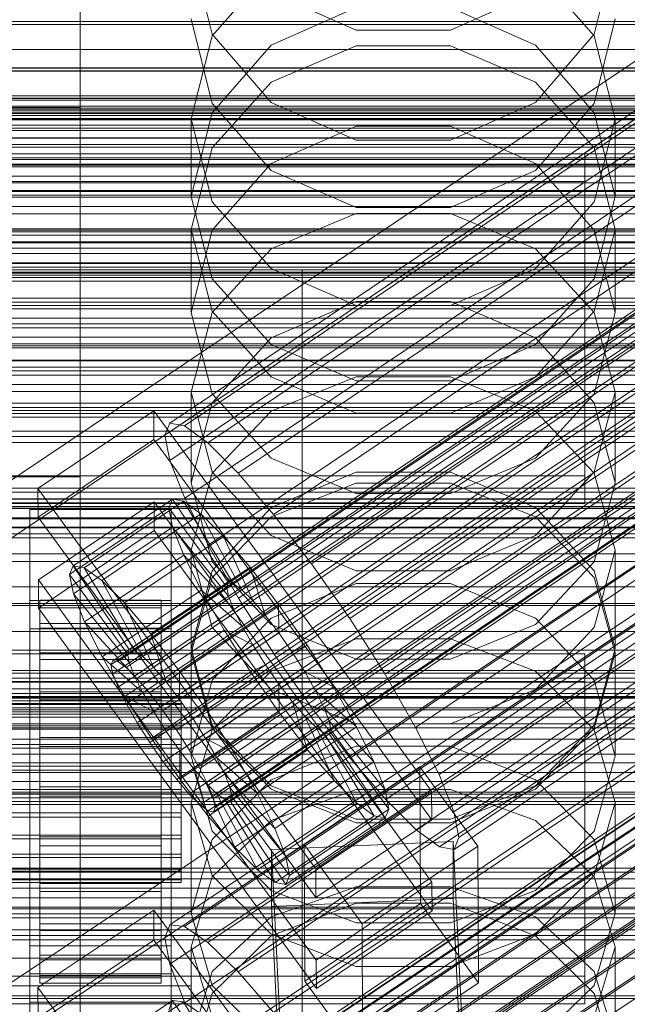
# Model space of a CAD drawing. Header units: millimetres. Extents: x -4395 to 65662, y -65530 to 6847.
# Tile 275 of 656: x 132 to 192, y -34523 to -34425. Entities that reach past the tile are written whole.
import ezdxf

# ---------------------------------------------------------------- set-up
doc = ezdxf.new("R2010")
doc.units = ezdxf.units.MM
for name, color, linetype, lineweight in [('COTAS_O', 1, 'Continuous', 0), ('COTAS_P', 1, 'Continuous', 0), ('frontal_briquetadora', 7, 'Continuous', 0), ('frontal_C01', 7, 'Continuous', 0), ('frontal_C02', 7, 'Continuous', 0), ('frontal_C03', 7, 'Continuous', 0), ('frontal_C04', 7, 'Continuous', 0), ('frontal_mezcladora', 7, 'Continuous', 0), ('frontal_secador', 7, 'Continuous', 0), ('frontal_tolva', 7, 'Continuous', 0)]:
    doc.layers.add(name, color=color, linetype=linetype, lineweight=lineweight)
doc.dimstyles.new('R19_100', dxfattribs={"dimtxt": 250, "dimasz": 150, "dimexe": 150, "dimexo": 80, "dimgap": 100, "dimtad": 1, "dimtih": 1, "dimtoh": 1, "dimdsep": 46, "dimcen": 0.09, "dimadec": 0, "dimazin": 0, "dimtfac": 1, "dimtdec": 4, "dimtofl": 0, "dimtmove": 0, "dimatfit": 3, "dimfxl": 1, "dimtolj": 1, "dimtzin": 0, "dimarcsym": 0})

# ---------------------------------------------------------------- blocks, each defined once
blk = doc.blocks.new('DIM_R33_44')
at = {"layer": 'COTAS_P'}
for p, q in [((-150, -32200), (550, -32200)), ((550, -32200), (505, -32350)), ((550, -34800), (550, -32200)), ((550, -32200), (595, -32350)), ((550, -34800), (505, -34650)), ((550, -34800), (595, -34650)), ((-150, -34800), (550, -34800))]:
    blk.add_line(p, q, dxfattribs=at)
blk.add_text('2600 P', height=250, rotation=90, dxfattribs=at).set_placement((450, -33500))
blk = doc.blocks.new('DIM_R33_47')
at = {"layer": 'COTAS_O'}
for p, q in [((-650, -34200), (-500, -34155)), ((650, -34200), (500, -34155)), ((-650, -34900), (-650, -34200)), ((-650, -34200), (650, -34200)), ((-650, -34200), (-500, -34245)), ((650, -34200), (500, -34245)), ((650, -34900), (650, -34200))]:
    blk.add_line(p, q, dxfattribs=at)
blk.add_text('1300 O', height=250, dxfattribs=at).set_placement((0, -34100))

msp = doc.modelspace()

# ---------------------------------------------------------------- linework, layer by layer
at = {"layer": 'frontal_briquetadora'}
for p, q in [((149, -34418.219), (151.08, -34426.637)), ((188.92, -34426.637), (191, -34418.219)), ((156.907, -34420.17), (151.08, -34426.776)), ((188.92, -34426.776), (183.093, -34420.17)), ((156.906, -34422.488), (165.326, -34426.241)), ((174.674, -34426.241), (183.094, -34422.488)), ((156.906, -34427.72), (165.326, -34423.972)), ((174.674, -34423.972), (183.094, -34427.72)), ((151.08, -34433.486), (149, -34425.108)), ((191, -34425.108), (188.92, -34433.486)), ((165.326, -34426.241), (174.674, -34426.241)), ((151.08, -34426.776), (149, -34435.012)), ((151.08, -34426.637), (156.907, -34433.388)), ((183.093, -34433.388), (188.92, -34426.637)), ((191, -34435.012), (188.92, -34426.776)), ((151.08, -34434.426), (156.906, -34427.72)), ((156.907, -34431.392), (165.327, -34427.785)), ((165.327, -34427.785), (174.673, -34427.785)), ((174.673, -34427.785), (183.093, -34431.392)), ((183.094, -34427.72), (188.92, -34434.426)), ((151.08, -34437.891), (156.907, -34431.392)), ((183.093, -34431.392), (188.92, -34437.891)), ((156.906, -34440.145), (151.08, -34433.486)), ((156.907, -34433.388), (165.327, -34437.134)), ((174.673, -34437.134), (183.093, -34433.388)), ((188.92, -34433.486), (183.094, -34440.145)), ((200, -34434.477), (-160, -34434.477)), ((149, -34442.708), (151.08, -34434.426)), ((149, -34435.012), (149, -34442.708)), ((149, -34435.012), (151.08, -34443.249)), ((188.92, -34434.426), (191, -34442.708)), ((188.92, -34443.249), (191, -34435.012)), ((191, -34435.012), (191, -34442.708)), ((165.326, -34435.765), (156.906, -34439.459)), ((174.674, -34435.765), (165.326, -34435.765)), ((183.094, -34439.459), (174.674, -34435.765)), ((149, -34445.996), (151.08, -34437.891)), ((165.327, -34437.134), (174.673, -34437.134)), ((188.92, -34437.891), (191, -34445.996)), ((-160, -34439.62), (200, -34439.62)), ((156.906, -34439.459), (151.08, -34446.067)), ((188.92, -34446.067), (183.094, -34439.459)), ((165.326, -34443.818), (156.906, -34440.145)), ((183.094, -34440.145), (174.674, -34443.818)), ((151.08, -34450.901), (149, -34442.708)), ((191, -34442.708), (188.92, -34450.901)), ((151.08, -34443.249), (156.907, -34449.855)), ((174.674, -34443.818), (165.326, -34443.818)), ((183.093, -34449.855), (188.92, -34443.249)), ((156.907, -34447.906), (165.327, -34444.394)), ((165.327, -34444.394), (174.673, -34444.394)), ((174.673, -34444.394), (183.093, -34447.906)), ((149, -34445.996), (149, -34454.221)), ((151.08, -34454.101), (149, -34445.996)), ((151.08, -34446.067), (149, -34454.221)), ((191, -34445.996), (188.92, -34454.101)), ((191, -34454.221), (188.92, -34446.067)), ((191, -34445.996), (191, -34454.221)), ((151.08, -34454.234), (156.907, -34447.906)), ((183.093, -34447.906), (188.92, -34454.234)), ((156.907, -34449.855), (165.327, -34453.52)), ((174.673, -34453.52), (183.093, -34449.855)), ((200, -34451.11), (-160, -34451.11)), ((156.906, -34457.404), (151.08, -34450.901)), ((188.92, -34450.901), (183.094, -34457.404)), ((165.326, -34453.127), (156.906, -34456.734)), ((174.674, -34453.127), (165.326, -34453.127)), ((165.327, -34453.52), (174.673, -34453.52)), ((183.094, -34456.734), (174.674, -34453.127)), ((149, -34454.221), (151.08, -34462.278)), ((149, -34462.125), (151.08, -34454.234)), ((156.907, -34460.601), (151.08, -34454.101)), ((188.92, -34454.101), (183.093, -34460.601)), ((188.92, -34462.278), (191, -34454.221)), ((188.92, -34454.234), (191, -34462.125)), ((156.906, -34456.734), (151.08, -34463.181)), ((165.326, -34460.988), (156.906, -34457.404)), ((183.094, -34457.404), (174.674, -34460.988)), ((188.92, -34463.18), (183.094, -34456.734)), ((-160, -34457.538), (200, -34457.538)), ((200, -34461.368), (-160, -34461.368)), ((165.327, -34460.596), (156.907, -34464.004)), ((165.327, -34464.208), (156.907, -34460.601)), ((174.674, -34460.988), (165.326, -34460.988)), ((174.673, -34460.596), (165.327, -34460.596)), ((183.093, -34464.004), (174.673, -34460.596)), ((183.093, -34460.601), (174.673, -34464.208)), ((149, -34462.125), (149, -34471.125)), ((149, -34462.125), (151.08, -34470.016)), ((151.08, -34462.278), (156.906, -34468.668)), ((183.094, -34468.668), (188.92, -34462.278)), ((188.92, -34470.016), (191, -34462.125)), ((191, -34462.125), (191, -34471.125)), ((151.08, -34463.181), (149, -34471.125)), ((191, -34471.125), (188.92, -34463.18)), ((-160, -34463.94), (200, -34463.94)), ((156.907, -34464.004), (151.08, -34470.145)), ((174.673, -34464.208), (165.327, -34464.208)), ((188.92, -34470.145), (183.093, -34464.004)), ((156.906, -34468.668), (165.326, -34472.188)), ((174.674, -34472.188), (183.094, -34468.668)), ((151.08, -34470.145), (149, -34477.803)), ((151.08, -34470.016), (156.907, -34476.344)), ((156.906, -34473.572), (165.326, -34470.06)), ((165.326, -34470.06), (174.674, -34470.06)), ((174.674, -34470.06), (183.094, -34473.572)), ((183.093, -34476.344), (188.92, -34470.016)), ((191, -34477.803), (188.92, -34470.145)), ((151.08, -34478.964), (149, -34471.125)), ((156.907, -34474.485), (165.327, -34471.151)), ((165.327, -34471.151), (174.673, -34471.151)), ((174.673, -34471.151), (183.093, -34474.485)), ((191, -34471.125), (188.92, -34478.964)), ((165.326, -34472.188), (174.674, -34472.188)), ((151.08, -34479.841), (156.906, -34473.572)), ((183.094, -34473.572), (188.92, -34479.841)), ((151.08, -34480.494), (156.907, -34474.485)), ((183.093, -34474.485), (188.92, -34480.494)), ((156.907, -34476.344), (165.327, -34479.856)), ((174.673, -34479.856), (183.093, -34476.344)), ((149, -34477.803), (149, -34487.557)), ((149, -34477.803), (151.08, -34485.461)), ((188.92, -34485.461), (191, -34477.803)), ((191, -34477.803), (191, -34487.557)), ((200, -34478.149), (-160, -34478.149)), ((156.906, -34485.172), (151.08, -34478.964)), ((188.92, -34478.964), (183.094, -34485.172)), ((149, -34487.557), (151.08, -34479.841)), ((165.327, -34479.856), (174.673, -34479.856)), ((188.92, -34479.841), (191, -34487.557)), ((149, -34487.986), (151.08, -34480.494)), ((188.92, -34480.494), (191, -34487.986)), ((-160, -34481.433), (200, -34481.433)), ((165.326, -34481.091), (156.906, -34484.534)), ((174.674, -34481.091), (165.326, -34481.091)), ((183.094, -34484.534), (174.674, -34481.091)), ((-160, -34483.291), (200, -34483.291)), ((156.906, -34484.534), (151.08, -34490.676)), ((188.92, -34490.676), (183.094, -34484.534)), ((151.08, -34485.461), (156.907, -34491.602)), ((165.326, -34488.588), (156.906, -34485.172)), ((183.094, -34485.172), (174.674, -34488.588)), ((183.093, -34491.602), (188.92, -34485.461)), ((-160, -34485.849), (200, -34485.849)), ((156.907, -34489.803), (165.327, -34486.586)), ((165.327, -34486.586), (174.673, -34486.586)), ((174.673, -34486.586), (183.093, -34489.803)), ((151.08, -34495.158), (149, -34487.557)), ((191, -34487.557), (188.92, -34495.158)), ((149, -34487.986), (149, -34498.23)), ((151.08, -34495.478), (149, -34487.986)), ((174.674, -34488.588), (165.326, -34488.588)), ((191, -34487.986), (188.92, -34495.478)), ((191, -34487.986), (191, -34498.23)), ((-160, -34489.719), (200, -34489.719)), ((-160, -34489.991), (200, -34489.991)), ((151.08, -34490.676), (149, -34498.23)), ((151.08, -34495.6), (156.907, -34489.803)), ((183.093, -34489.803), (188.92, -34495.6)), ((191, -34498.23), (188.92, -34490.676)), ((156.907, -34491.602), (165.327, -34495.01)), ((174.673, -34495.01), (183.093, -34491.602)), ((-160, -34492.29), (200, -34492.29)), ((-160, -34493.614), (200, -34493.614)), ((156.906, -34501.17), (151.08, -34495.158)), ((156.907, -34501.486), (151.08, -34495.478)), ((165.327, -34495.01), (174.673, -34495.01)), ((188.92, -34495.478), (183.093, -34501.486)), ((188.92, -34495.158), (183.094, -34501.17)), ((149, -34502.829), (151.08, -34495.6)), ((188.92, -34495.6), (191, -34502.829)), ((165.326, -34497.219), (156.906, -34500.552)), ((174.674, -34497.219), (165.326, -34497.219)), ((183.094, -34500.552), (174.674, -34497.219)), ((-160, -34498.03), (200, -34498.03)), ((149, -34498.23), (151.08, -34505.662)), ((188.92, -34505.662), (191, -34498.23)), ((156.906, -34500.552), (151.08, -34506.493)), ((165.326, -34504.474), (156.906, -34501.17)), ((183.094, -34501.17), (174.674, -34504.474)), ((188.92, -34506.493), (183.094, -34500.552)), ((165.327, -34504.82), (156.907, -34501.486)), ((165.327, -34501.512), (156.907, -34504.604)), ((174.673, -34501.512), (165.327, -34501.512)), ((183.093, -34501.486), (174.673, -34504.82)), ((183.093, -34504.604), (174.673, -34501.512)), ((149, -34502.829), (149, -34513.787)), ((149, -34502.829), (151.08, -34510.058)), ((188.92, -34510.058), (191, -34502.829)), ((191, -34502.829), (191, -34513.787)), ((156.907, -34504.604), (151.08, -34510.176)), ((174.674, -34504.474), (165.326, -34504.474)), ((174.673, -34504.82), (165.327, -34504.82)), ((188.92, -34510.176), (183.093, -34504.604)), ((151.08, -34505.662), (156.906, -34511.534)), ((183.094, -34511.534), (188.92, -34505.662)), ((151.08, -34506.493), (149, -34513.787)), ((191, -34513.787), (188.92, -34506.493)), ((151.08, -34510.176), (149, -34517.123)), ((151.08, -34510.058), (156.907, -34515.855)), ((183.093, -34515.855), (188.92, -34510.058)), ((191, -34517.123), (188.92, -34510.176)), ((156.907, -34514.166), (165.327, -34511.161)), ((165.327, -34511.161), (174.673, -34511.161)), ((174.673, -34511.161), (183.093, -34514.166)), ((156.906, -34511.534), (165.326, -34514.76)), ((174.674, -34514.76), (183.094, -34511.534)), ((156.906, -34516.027), (165.326, -34512.811)), ((165.326, -34512.811), (174.674, -34512.811)), ((174.674, -34512.811), (183.094, -34516.027)), ((151.08, -34520.952), (149, -34513.787)), ((191, -34513.787), (188.92, -34520.952)), ((151.08, -34519.58), (156.907, -34514.166)), ((165.326, -34514.76), (174.674, -34514.76)), ((183.093, -34514.166), (188.92, -34519.58)), ((151.08, -34521.752), (156.906, -34516.027)), ((156.907, -34515.855), (165.327, -34519.072)), ((174.673, -34519.072), (183.093, -34515.855)), ((183.094, -34516.027), (188.92, -34521.752)), ((149, -34517.123), (149, -34528.769)), ((149, -34517.123), (151.08, -34524.071)), ((188.92, -34524.071), (191, -34517.123)), ((191, -34517.123), (191, -34528.769)), ((149, -34526.331), (151.08, -34519.58)), ((165.327, -34519.072), (174.673, -34519.072)), ((188.92, -34519.58), (191, -34526.331)), ((156.906, -34526.603), (151.08, -34520.952)), ((188.92, -34520.952), (183.094, -34526.603)), ((149, -34528.769), (151.08, -34521.752)), ((188.92, -34521.752), (191, -34528.769))]:
    msp.add_line(p, q, dxfattribs=at)
at = {"layer": 'frontal_C01'}
for p, q in [((146.872, -34465.2), (331.181, -34341.33)), ((148.32, -34465.464), (332.629, -34341.595)), ((146.383, -34466.375), (330.692, -34342.506)), ((150.629, -34467.151), (334.938, -34343.281)), ((141.218, -34488.753), (355.017, -34345.064)), ((141.731, -34488.847), (355.53, -34345.158)), ((146.887, -34468.911), (331.197, -34345.041)), ((141.045, -34489.169), (354.844, -34345.481)), ((142.549, -34489.444), (356.348, -34345.756)), ((141.224, -34490.068), (355.022, -34346.379)), ((143.617, -34490.505), (357.415, -34346.817)), ((153.641, -34470.144), (337.95, -34346.275)), ((141.742, -34491.387), (355.541, -34347.698)), ((144.861, -34491.956), (358.659, -34348.268)), ((148.35, -34472.633), (332.659, -34348.764)), ((142.565, -34493.037), (356.363, -34349.348)), ((359.995, -34350.012), (146.196, -34493.7)), ((157.152, -34474.241), (341.461, -34350.372)), ((143.635, -34494.905), (357.434, -34351.216)), ((147.533, -34495.617), (361.332, -34351.928)), ((144.881, -34496.864), (358.68, -34353.176)), ((148.779, -34497.576), (362.578, -34353.887)), ((150.672, -34477.289), (334.981, -34353.42)), ((146.218, -34498.781), (360.017, -34355.092)), ((149.85, -34499.444), (363.648, -34355.756)), ((345.231, -34355.292), (160.922, -34479.161)), ((147.554, -34500.524), (361.352, -34356.836)), ((150.672, -34501.094), (364.471, -34357.405)), ((148.798, -34501.976), (362.596, -34358.287)), ((151.191, -34502.413), (364.989, -34358.724)), ((153.694, -34482.562), (338.003, -34358.692)), ((149.865, -34503.036), (363.664, -34359.348)), ((151.369, -34503.311), (365.168, -34359.623)), ((150.683, -34503.634), (364.482, -34359.946)), ((151.196, -34503.728), (364.995, -34360.039)), ((164.693, -34484.571), (349.002, -34360.701)), ((157.211, -34488.091), (341.52, -34364.222)), ((168.21, -34490.1), (352.519, -34366.23)), ((160.982, -34493.5), (345.291, -34369.631)), ((171.232, -34495.372), (355.541, -34371.503)), ((164.752, -34498.421), (349.061, -34374.551)), ((173.554, -34500.028), (357.863, -34376.159)), ((168.263, -34502.517), (352.572, -34378.648)), ((175.016, -34503.751), (359.326, -34379.882)), ((171.275, -34505.511), (355.584, -34381.642)), ((175.521, -34506.286), (359.83, -34382.417)), ((173.584, -34507.197), (357.893, -34383.328)), ((175.032, -34507.462), (359.341, -34383.593)), ((228.298, -34405.548), (130, -34471.612)), ((130, -34477.371), (228.298, -34411.307)), ((-550, -34442.24), (550, -34442.24)), ((550, -34446.24), (-550, -34446.24)), ((133.809, -34471.692), (145.277, -34463.985)), ((145.277, -34463.985), (145.289, -34466.808)), ((145.277, -34463.985), (172.809, -34501.696)), ((146.383, -34466.375), (146.872, -34465.2)), ((146.872, -34465.2), (148.32, -34465.464)), ((148.32, -34465.464), (150.629, -34467.151)), ((145.289, -34466.808), (133.821, -34474.515)), ((172.821, -34504.519), (145.289, -34466.808)), ((146.887, -34468.911), (146.383, -34466.375)), ((150.629, -34467.151), (153.641, -34470.144)), ((148.35, -34472.633), (146.887, -34468.911)), ((153.641, -34470.144), (157.152, -34474.241)), ((133.821, -34474.515), (133.809, -34471.692)), ((161.341, -34509.404), (133.809, -34471.692)), ((133.847, -34480.725), (145.315, -34473.017)), ((137.313, -34479.332), (147.143, -34472.726)), ((138.396, -34479.53), (148.226, -34472.924)), ((145.315, -34473.017), (145.327, -34475.84)), ((145.315, -34473.017), (172.847, -34510.728)), ((147.143, -34472.726), (146.777, -34473.605)), ((148.226, -34472.924), (147.143, -34472.726)), ((147.143, -34472.726), (152.686, -34481.045)), ((149.953, -34474.185), (148.226, -34472.924)), ((148.226, -34472.924), (153.199, -34481.139)), ((150.672, -34477.289), (148.35, -34472.633)), ((133, -34476.569), (133, -34473.746)), ((133, -34473.746), (147, -34473.746)), ((133, -34519.794), (133, -34473.746)), ((136.948, -34480.212), (146.777, -34473.605)), ((146.777, -34473.605), (152.513, -34481.462)), ((146.777, -34473.605), (147.155, -34475.502)), ((147, -34473.746), (147, -34476.569)), ((147, -34473.746), (147, -34519.794)), ((133.821, -34474.515), (161.353, -34512.226)), ((140.123, -34480.792), (149.953, -34474.185)), ((152.207, -34476.425), (149.953, -34474.185)), ((149.953, -34474.185), (154.017, -34481.737)), ((157.152, -34474.241), (160.922, -34479.161)), ((145.327, -34475.84), (133.859, -34483.547)), ((137.325, -34482.108), (147.155, -34475.502)), ((172.859, -34513.551), (145.327, -34475.84)), ((147.155, -34475.502), (152.692, -34482.36)), ((147.155, -34475.502), (148.249, -34478.287)), ((147, -34476.569), (133, -34476.569)), ((133, -34476.569), (133, -34522.617)), ((142.377, -34483.031), (152.207, -34476.425)), ((147, -34522.617), (147, -34476.569)), ((154.833, -34479.489), (152.207, -34476.425)), ((152.207, -34476.425), (155.085, -34482.797)), ((153.694, -34482.562), (150.672, -34477.289)), ((138.419, -34484.893), (148.249, -34478.287)), ((148.249, -34478.287), (153.21, -34483.679)), ((148.249, -34478.287), (149.985, -34481.77)), ((136.948, -34480.212), (137.313, -34479.332)), ((142.856, -34487.652), (137.313, -34479.332)), ((137.313, -34479.332), (138.396, -34479.53)), ((143.369, -34487.746), (138.396, -34479.53)), ((138.396, -34479.53), (140.123, -34480.792)), ((145.003, -34486.096), (154.833, -34479.489)), ((157.653, -34483.17), (154.833, -34479.489)), ((154.833, -34479.489), (156.329, -34484.249)), ((160.922, -34479.161), (164.693, -34484.571)), ((133.859, -34483.547), (133.847, -34480.725)), ((161.379, -34518.436), (133.847, -34480.725)), ((142.683, -34488.068), (136.948, -34480.212)), ((137.325, -34482.108), (136.948, -34480.212)), ((144.188, -34488.343), (140.123, -34480.792)), ((140.123, -34480.792), (142.377, -34483.031)), ((140.156, -34488.376), (149.985, -34481.77)), ((152.513, -34481.462), (142.683, -34488.068)), ((152.686, -34481.045), (142.856, -34487.652)), ((153.199, -34481.139), (143.369, -34487.746)), ((154.017, -34481.737), (144.188, -34488.343)), ((149.985, -34481.77), (154.033, -34485.329)), ((149.985, -34481.77), (152.246, -34485.713)), ((152.513, -34481.462), (152.686, -34481.045)), ((152.692, -34482.36), (152.513, -34481.462)), ((152.686, -34481.045), (153.199, -34481.139)), ((153.199, -34481.139), (154.017, -34481.737)), ((154.017, -34481.737), (155.085, -34482.797)), ((133, -34485.601), (133, -34482.778)), ((133, -34482.778), (147, -34482.778)), ((133, -34528.826), (133, -34482.778)), ((134, -34492.741), (134, -34482.744)), ((134, -34482.744), (134, -34483.271)), ((134, -34482.744), (146, -34482.744)), ((134, -34483.511), (134, -34482.744)), ((142.862, -34488.967), (137.325, -34482.108)), ((138.419, -34484.893), (137.325, -34482.108)), ((152.692, -34482.36), (142.862, -34488.967)), ((155.085, -34482.797), (145.255, -34489.404)), ((146, -34483.271), (146, -34482.744)), ((146, -34482.744), (146, -34492.741)), ((146, -34482.744), (146, -34483.511)), ((147, -34482.778), (147, -34485.601)), ((147, -34482.778), (147, -34528.826)), ((153.21, -34483.679), (152.692, -34482.36)), ((157.211, -34488.091), (153.694, -34482.562)), ((155.085, -34482.797), (156.329, -34484.249)), ((133.859, -34483.547), (161.391, -34521.258)), ((134, -34492.991), (134, -34483.271)), ((134, -34483.271), (134, -34485.057)), ((134, -34483.271), (146, -34483.271)), ((134, -34493.104), (134, -34483.511)), ((134, -34483.511), (146, -34483.511)), ((134, -34485.52), (134, -34483.511)), ((145.255, -34489.404), (142.377, -34483.031)), ((142.377, -34483.031), (145.003, -34486.096)), ((153.21, -34483.679), (143.38, -34490.286)), ((146, -34485.057), (146, -34483.271)), ((146, -34483.271), (146, -34492.991)), ((146, -34483.511), (146, -34493.104)), ((146, -34483.511), (146, -34485.52)), ((157.653, -34483.17), (147.823, -34489.776)), ((154.033, -34485.329), (153.21, -34483.679)), ((157.665, -34485.993), (157.653, -34483.17)), ((160.474, -34487.216), (157.653, -34483.17)), ((156.329, -34484.249), (146.499, -34490.855)), ((156.329, -34484.249), (157.665, -34485.993)), ((164.693, -34484.571), (168.21, -34490.1)), ((147, -34485.601), (133, -34485.601)), ((133, -34485.601), (133, -34531.649)), ((134, -34493.837), (134, -34485.057)), ((134, -34485.057), (134, -34487.98)), ((134, -34485.057), (146, -34485.057)), ((134, -34494.056), (134, -34485.52)), ((134, -34485.52), (146, -34485.52)), ((134, -34488.634), (134, -34485.52)), ((143.38, -34490.286), (138.419, -34484.893)), ((140.156, -34488.376), (138.419, -34484.893)), ((142.416, -34492.32), (152.246, -34485.713)), ((154.033, -34485.329), (144.203, -34491.936)), ((146, -34487.98), (146, -34485.057)), ((146, -34485.057), (146, -34493.837)), ((146, -34485.52), (146, -34494.056)), ((146, -34485.52), (146, -34488.634)), ((147, -34531.649), (147, -34485.601)), ((152.246, -34485.713), (155.103, -34487.197)), ((152.246, -34485.713), (154.877, -34489.849)), ((155.103, -34487.197), (154.033, -34485.329)), ((146.499, -34490.855), (145.003, -34486.096)), ((145.003, -34486.096), (147.823, -34489.776)), ((147.835, -34492.599), (157.665, -34485.993)), ((157.665, -34485.993), (159.001, -34487.909)), ((142.856, -34487.652), (142.683, -34488.068)), ((143.369, -34487.746), (142.856, -34487.652)), ((144.188, -34488.343), (143.369, -34487.746)), ((155.103, -34487.197), (145.274, -34493.804)), ((150.644, -34493.823), (160.474, -34487.216)), ((156.35, -34489.156), (155.103, -34487.197)), ((160.474, -34487.216), (159.001, -34487.909)), ((163.105, -34491.352), (160.474, -34487.216)), ((134, -34495.221), (134, -34487.98)), ((134, -34487.98), (134, -34491.84)), ((134, -34487.98), (146, -34487.98)), ((134, -34495.531), (134, -34488.634)), ((134, -34488.634), (146, -34488.634)), ((134, -34492.641), (134, -34488.634)), ((144.203, -34491.936), (140.156, -34488.376)), ((142.416, -34492.32), (140.156, -34488.376)), ((142.683, -34488.068), (142.862, -34488.967)), ((145.255, -34489.404), (144.188, -34488.343)), ((146, -34491.84), (146, -34487.98)), ((146, -34487.98), (146, -34495.221)), ((146, -34488.634), (146, -34495.531)), ((146, -34488.634), (146, -34492.641)), ((159.001, -34487.909), (149.171, -34494.516)), ((160.982, -34493.5), (157.211, -34488.091)), ((159.001, -34487.909), (160.247, -34489.868)), ((141.045, -34489.169), (141.218, -34488.753)), ((141.224, -34490.068), (141.045, -34489.169)), ((141.218, -34488.753), (141.731, -34488.847)), ((141.731, -34488.847), (142.549, -34489.444)), ((142.549, -34489.444), (143.617, -34490.505)), ((142.862, -34488.967), (143.38, -34490.286)), ((146.499, -34490.855), (145.255, -34489.404)), ((156.35, -34489.156), (146.52, -34495.763)), ((154.877, -34489.849), (156.35, -34489.156)), ((157.686, -34491.073), (156.35, -34489.156)), ((141.742, -34491.387), (141.224, -34490.068)), ((143.38, -34490.286), (144.203, -34491.936)), ((143.617, -34490.505), (144.861, -34491.956)), ((145.047, -34496.456), (154.877, -34489.849)), ((147.823, -34489.776), (147.835, -34492.599)), ((147.823, -34489.776), (150.644, -34493.823)), ((160.247, -34489.868), (150.417, -34496.475)), ((154.877, -34489.849), (157.698, -34493.896)), ((163.105, -34491.352), (160.247, -34489.868)), ((160.247, -34489.868), (161.318, -34491.736)), ((168.21, -34490.1), (171.232, -34495.372)), ((142.565, -34493.037), (141.742, -34491.387)), ((147.835, -34492.599), (146.499, -34490.855)), ((157.686, -34491.073), (147.856, -34497.679)), ((153.275, -34497.959), (163.105, -34491.352)), ((157.698, -34493.896), (157.686, -34491.073)), ((159.022, -34492.817), (157.686, -34491.073)), ((165.365, -34495.296), (163.105, -34491.352)), ((134, -34497.05), (134, -34491.84)), ((134, -34491.84), (134, -34496.375)), ((134, -34491.84), (146, -34491.84)), ((134, -34497.429), (134, -34492.641)), ((134, -34492.641), (146, -34492.641)), ((134, -34497.269), (134, -34492.641)), ((145.274, -34493.804), (142.416, -34492.32)), ((145.047, -34496.456), (142.416, -34492.32)), ((144.203, -34491.936), (145.274, -34493.804)), ((144.861, -34491.956), (146.196, -34493.7)), ((146, -34496.375), (146, -34491.84)), ((146, -34491.84), (146, -34497.05)), ((146, -34492.641), (146, -34497.429)), ((146, -34492.641), (146, -34497.269)), ((149.171, -34494.516), (147.835, -34492.599)), ((161.318, -34491.736), (151.488, -34498.343)), ((165.365, -34495.296), (161.318, -34491.736)), ((161.318, -34491.736), (162.14, -34493.386)), ((-148, -34492.741), (148, -34492.741)), ((-148, -34492.991), (148, -34492.991)), ((-148, -34493.104), (148, -34493.104)), ((134, -34492.991), (134, -34492.741)), ((146, -34492.741), (134, -34492.741)), ((134, -34492.741), (134, -34493.104)), ((134, -34493.837), (134, -34492.991)), ((146, -34492.991), (134, -34492.991)), ((146, -34493.104), (134, -34493.104)), ((134, -34493.104), (134, -34494.056)), ((143.635, -34494.905), (142.565, -34493.037)), ((146, -34492.741), (146, -34492.991)), ((146, -34493.104), (146, -34492.741)), ((146, -34492.991), (146, -34493.837)), ((146, -34494.056), (146, -34493.104)), ((148, -34492.991), (148, -34492.741)), ((148, -34492.741), (148, -34493.104)), ((148, -34493.837), (148, -34492.991)), ((148, -34493.104), (148, -34494.056)), ((159.022, -34492.817), (149.192, -34499.423)), ((162.14, -34493.386), (152.311, -34499.993)), ((160.518, -34497.576), (159.022, -34492.817)), ((160.266, -34494.268), (159.022, -34492.817)), ((164.752, -34498.421), (160.982, -34493.5)), ((167.102, -34498.779), (162.14, -34493.386)), ((162.14, -34493.386), (162.659, -34494.705)), ((-148, -34493.837), (148, -34493.837)), ((-148, -34494.056), (148, -34494.056)), ((134, -34495.221), (134, -34493.837)), ((146, -34493.837), (134, -34493.837)), ((146, -34494.056), (134, -34494.056)), ((134, -34494.056), (134, -34495.531)), ((145.274, -34493.804), (146.52, -34495.763)), ((146, -34493.837), (146, -34495.221)), ((146, -34495.531), (146, -34494.056)), ((146.196, -34493.7), (147.533, -34495.617)), ((147.868, -34500.502), (157.698, -34493.896)), ((148, -34495.221), (148, -34493.837)), ((148, -34494.056), (148, -34495.531)), ((149.171, -34494.516), (150.644, -34493.823)), ((150.417, -34496.475), (149.171, -34494.516)), ((160.266, -34494.268), (150.436, -34500.875)), ((150.644, -34493.823), (153.275, -34497.959)), ((157.698, -34493.896), (160.518, -34497.576)), ((163.144, -34500.641), (160.266, -34494.268)), ((161.333, -34495.329), (160.266, -34494.268)), ((-148, -34495.221), (148, -34495.221)), ((-148, -34495.531), (148, -34495.531)), ((134, -34497.05), (134, -34495.221)), ((146, -34495.221), (134, -34495.221)), ((146, -34495.531), (134, -34495.531)), ((134, -34495.531), (134, -34497.429)), ((144.881, -34496.864), (143.635, -34494.905)), ((146, -34495.221), (146, -34497.05)), ((146, -34497.429), (146, -34495.531)), ((148, -34497.05), (148, -34495.221)), ((148, -34495.531), (148, -34497.429)), ((161.333, -34495.329), (151.503, -34501.935)), ((162.659, -34494.705), (152.829, -34501.312)), ((155.535, -34501.902), (165.365, -34495.296)), ((165.397, -34502.88), (161.333, -34495.329)), ((162.151, -34495.927), (161.333, -34495.329)), ((168.196, -34501.564), (162.659, -34494.705)), ((162.659, -34494.705), (162.837, -34495.604)), ((167.102, -34498.779), (165.365, -34495.296)), ((171.232, -34495.372), (173.554, -34500.028)), ((134, -34496.375), (134, -34499.198)), ((146, -34496.375), (134, -34496.375)), ((134, -34496.375), (134, -34501.276)), ((146.52, -34495.763), (145.047, -34496.456)), ((147.868, -34500.502), (145.047, -34496.456)), ((146, -34499.198), (146, -34496.375)), ((146, -34501.276), (146, -34496.375)), ((146.52, -34495.763), (147.856, -34497.679)), ((147.533, -34495.617), (148.779, -34497.576)), ((151.488, -34498.343), (150.417, -34496.475)), ((150.417, -34496.475), (153.275, -34497.959)), ((162.151, -34495.927), (152.321, -34502.533)), ((162.664, -34496.02), (152.835, -34502.627)), ((162.837, -34495.604), (153.008, -34502.21)), ((167.125, -34504.142), (162.151, -34495.927)), ((162.664, -34496.02), (162.151, -34495.927)), ((162.837, -34495.604), (162.664, -34496.02)), ((168.208, -34504.34), (162.664, -34496.02)), ((168.573, -34503.46), (162.837, -34495.604)), ((-148, -34497.05), (148, -34497.05)), ((-148, -34497.429), (148, -34497.429)), ((134, -34499.198), (134, -34497.05)), ((146, -34497.05), (134, -34497.05)), ((134, -34499.621), (134, -34497.269)), ((134, -34497.269), (146, -34497.269)), ((134, -34502.201), (134, -34497.269)), ((146, -34497.429), (134, -34497.429)), ((134, -34497.429), (134, -34499.621)), ((146.218, -34498.781), (144.881, -34496.864)), ((146, -34497.05), (146, -34499.198)), ((146, -34497.269), (146, -34499.621)), ((146, -34497.269), (146, -34502.201)), ((146, -34499.621), (146, -34497.429)), ((148, -34499.198), (148, -34497.05)), ((148, -34497.429), (148, -34499.621)), ((147.856, -34497.679), (147.868, -34500.502)), ((147.856, -34497.679), (149.192, -34499.423)), ((148.779, -34497.576), (149.85, -34499.444)), ((150.688, -34504.183), (160.518, -34497.576)), ((152.311, -34499.993), (151.488, -34498.343)), ((151.488, -34498.343), (155.535, -34501.902)), ((153.275, -34497.959), (155.535, -34501.902)), ((160.518, -34497.576), (163.144, -34500.641)), ((168.263, -34502.517), (164.752, -34498.421)), ((148, -34499.198), (-148, -34499.198)), ((134, -34499.198), (146, -34499.198)), ((134, -34501.519), (134, -34499.198)), ((146, -34499.198), (146, -34501.519)), ((147.554, -34500.524), (146.218, -34498.781)), ((148, -34501.519), (148, -34499.198)), ((149.192, -34499.423), (150.688, -34504.183)), ((149.192, -34499.423), (150.436, -34500.875)), ((149.85, -34499.444), (150.672, -34501.094)), ((157.272, -34505.385), (167.102, -34498.779)), ((160.19, -34506.986), (171.658, -34499.278)), ((168.196, -34501.564), (167.102, -34498.779)), ((171.658, -34499.278), (171.715, -34512.826)), ((171.658, -34499.278), (177.394, -34507.135)), ((-148, -34499.621), (148, -34499.621)), ((146, -34499.621), (134, -34499.621)), ((134, -34499.621), (134, -34501.957)), ((146, -34501.957), (146, -34499.621)), ((148, -34499.621), (148, -34501.957)), ((152.829, -34501.312), (152.311, -34499.993)), ((152.311, -34499.993), (157.272, -34505.385)), ((173.554, -34500.028), (175.016, -34503.751)), ((134, -34501.519), (134, -34501.276)), ((134, -34501.276), (134, -34506.208)), ((134, -34501.276), (146, -34501.276)), ((146, -34506.208), (146, -34501.276)), ((146, -34501.276), (146, -34501.519)), ((148.798, -34501.976), (147.554, -34500.524)), ((150.688, -34504.183), (147.868, -34500.502)), ((150.436, -34500.875), (153.314, -34507.247)), ((150.436, -34500.875), (151.503, -34501.935)), ((150.672, -34501.094), (151.191, -34502.413)), ((153.008, -34502.21), (152.829, -34501.312)), ((152.829, -34501.312), (158.366, -34508.17)), ((153.314, -34507.247), (163.144, -34500.641)), ((163.144, -34500.641), (165.397, -34502.88)), ((-148, -34501.519), (148, -34501.519)), ((-148, -34501.957), (148, -34501.957)), ((134, -34503.855), (134, -34501.519)), ((146, -34501.519), (134, -34501.519)), ((134, -34501.957), (134, -34502.201)), ((146, -34501.957), (134, -34501.957)), ((134, -34501.957), (134, -34504.278)), ((134, -34502.201), (146, -34502.201)), ((134, -34507.101), (134, -34502.201)), ((146, -34501.519), (146, -34503.855)), ((146, -34502.201), (146, -34501.957)), ((146, -34504.278), (146, -34501.957)), ((146, -34502.201), (146, -34507.101)), ((148, -34503.855), (148, -34501.519)), ((148, -34501.957), (148, -34504.278)), ((149.865, -34503.036), (148.798, -34501.976)), ((151.503, -34501.935), (155.567, -34509.487)), ((151.503, -34501.935), (152.321, -34502.533)), ((152.835, -34502.627), (153.008, -34502.21)), ((153.008, -34502.21), (158.743, -34510.067)), ((155.535, -34501.902), (157.272, -34505.385)), ((158.366, -34508.17), (168.196, -34501.564)), ((172.809, -34501.696), (161.341, -34509.404)), ((168.573, -34503.46), (168.196, -34501.564)), ((172.821, -34504.519), (172.809, -34501.696)), ((150.683, -34503.634), (149.865, -34503.036)), ((151.191, -34502.413), (151.369, -34503.311)), ((151.369, -34503.311), (151.196, -34503.728)), ((152.321, -34502.533), (157.295, -34510.748)), ((152.321, -34502.533), (152.835, -34502.627)), ((152.835, -34502.627), (158.378, -34510.946)), ((155.567, -34509.487), (165.397, -34502.88)), ((165.397, -34502.88), (167.125, -34504.142)), ((171.275, -34505.511), (168.263, -34502.517)), ((-148, -34503.855), (148, -34503.855)), ((-148, -34504.278), (148, -34504.278)), ((134, -34506.047), (134, -34503.855)), ((134, -34503.855), (134, -34506.208)), ((146, -34503.855), (134, -34503.855)), ((134, -34504.278), (134, -34507.101)), ((146, -34504.278), (134, -34504.278)), ((134, -34504.278), (134, -34506.427)), ((146, -34506.208), (146, -34503.855)), ((146, -34503.855), (146, -34506.047)), ((146, -34507.101), (146, -34504.278)), ((146, -34506.427), (146, -34504.278)), ((148, -34506.047), (148, -34503.855)), ((148, -34504.278), (148, -34506.427)), ((151.196, -34503.728), (150.683, -34503.634)), ((153.314, -34507.247), (150.688, -34504.183)), ((157.295, -34510.748), (167.125, -34504.142)), ((158.378, -34510.946), (168.208, -34504.34)), ((158.743, -34510.067), (168.573, -34503.46)), ((167.125, -34504.142), (168.208, -34504.34)), ((168.208, -34504.34), (168.573, -34503.46)), ((175.016, -34503.751), (175.521, -34506.286)), ((161.353, -34512.226), (172.821, -34504.519)), ((-148, -34506.047), (148, -34506.047)), ((134, -34507.945), (134, -34506.047)), ((134, -34506.047), (134, -34510.835)), ((146, -34506.047), (134, -34506.047)), ((134, -34506.208), (134, -34510.835)), ((134, -34506.208), (146, -34506.208)), ((146, -34510.835), (146, -34506.047)), ((146, -34506.047), (146, -34507.945)), ((146, -34510.835), (146, -34506.208)), ((148, -34507.945), (148, -34506.047)), ((157.272, -34505.385), (158.366, -34508.17)), ((173.584, -34507.197), (171.275, -34505.511)), ((175.521, -34506.286), (175.032, -34507.462)), ((-148, -34506.427), (148, -34506.427)), ((134, -34506.427), (134, -34511.636)), ((146, -34506.427), (134, -34506.427)), ((134, -34506.427), (134, -34508.255)), ((134, -34507.101), (146, -34507.101)), ((134, -34511.636), (134, -34507.101)), ((146, -34511.636), (146, -34506.427)), ((146, -34508.255), (146, -34506.427)), ((146, -34507.101), (146, -34511.636)), ((148, -34506.427), (148, -34508.255)), ((155.567, -34509.487), (153.314, -34507.247)), ((156.962, -34507.481), (174.943, -34506.685)), ((160.247, -34520.534), (160.19, -34506.986)), ((165.926, -34514.842), (160.19, -34506.986)), ((177.394, -34507.135), (165.926, -34514.842)), ((175.032, -34507.462), (173.584, -34507.197)), ((174.943, -34506.685), (174.943, -34512.331)), ((174.943, -34506.685), (177.811, -34566.248)), ((177.451, -34520.683), (177.394, -34507.135)), ((-148, -34507.945), (148, -34507.945)), ((-148, -34508.255), (148, -34508.255)), ((134, -34509.421), (134, -34507.945)), ((134, -34507.945), (134, -34514.842)), ((146, -34507.945), (134, -34507.945)), ((134, -34508.255), (134, -34515.496)), ((146, -34508.255), (134, -34508.255)), ((134, -34508.255), (134, -34509.64)), ((146, -34514.842), (146, -34507.945)), ((146, -34507.945), (146, -34509.421)), ((146, -34515.496), (146, -34508.255)), ((146, -34509.64), (146, -34508.255)), ((148, -34509.421), (148, -34507.945)), ((148, -34508.255), (148, -34509.64)), ((156.962, -34513.127), (156.962, -34507.481)), ((159.83, -34567.045), (156.962, -34507.481)), ((158.366, -34508.17), (158.743, -34510.067)), ((-148, -34509.421), (148, -34509.421)), ((-148, -34509.64), (148, -34509.64)), ((134, -34510.372), (134, -34509.421)), ((134, -34509.421), (134, -34517.956)), ((146, -34509.421), (134, -34509.421)), ((134, -34509.64), (134, -34518.419)), ((146, -34509.64), (134, -34509.64)), ((134, -34509.64), (134, -34510.486)), ((146, -34517.956), (146, -34509.421)), ((146, -34509.421), (146, -34510.372)), ((146, -34518.419), (146, -34509.64)), ((146, -34510.486), (146, -34509.64)), ((148, -34510.372), (148, -34509.421)), ((148, -34509.64), (148, -34510.486)), ((157.295, -34510.748), (155.567, -34509.487)), ((158.743, -34510.067), (158.378, -34510.946)), ((161.341, -34509.404), (161.353, -34512.226)), ((-148, -34510.372), (148, -34510.372)), ((-148, -34510.486), (148, -34510.486)), ((-148, -34510.735), (148, -34510.735)), ((134, -34510.735), (134, -34510.372)), ((134, -34510.372), (134, -34519.966)), ((146, -34510.372), (134, -34510.372)), ((134, -34510.486), (134, -34520.205)), ((146, -34510.486), (134, -34510.486)), ((134, -34510.486), (134, -34510.735)), ((134, -34510.735), (134, -34520.732)), ((146, -34510.735), (134, -34510.735)), ((134, -34510.835), (134, -34514.842)), ((134, -34510.835), (146, -34510.835)), ((146, -34519.966), (146, -34510.372)), ((146, -34510.372), (146, -34510.735)), ((146, -34520.205), (146, -34510.486)), ((146, -34510.735), (146, -34510.486)), ((146, -34520.732), (146, -34510.735)), ((146, -34514.842), (146, -34510.835)), ((148, -34510.735), (148, -34510.372)), ((148, -34510.486), (148, -34510.735)), ((158.378, -34510.946), (157.295, -34510.748)), ((172.847, -34510.728), (161.379, -34518.436)), ((172.859, -34513.551), (172.847, -34510.728)), ((134, -34511.636), (146, -34511.636)), ((134, -34515.496), (134, -34511.636)), ((146, -34511.636), (146, -34515.496)), ((174.943, -34512.331), (156.962, -34513.127)), ((159.83, -34572.691), (156.962, -34513.127)), ((171.715, -34512.826), (160.247, -34520.534)), ((177.451, -34520.683), (171.715, -34512.826)), ((177.811, -34571.894), (174.943, -34512.331)), ((161.391, -34521.258), (172.859, -34513.551)), ((134, -34514.842), (134, -34517.956)), ((134, -34514.842), (146, -34514.842)), ((146, -34517.956), (146, -34514.842)), ((165.926, -34514.842), (165.983, -34528.39)), ((134, -34515.496), (146, -34515.496)), ((134, -34518.419), (134, -34515.496)), ((146, -34515.496), (146, -34518.419)), ((133, -34530.577), (133, -34517.029)), ((133, -34517.029), (147, -34517.029)), ((133, -34526.622), (133, -34517.029)), ((147, -34517.029), (147, -34530.577)), ((147, -34517.029), (147, -34526.622)), ((134, -34517.956), (134, -34519.966)), ((134, -34517.956), (146, -34517.956)), ((146, -34519.966), (146, -34517.956)), ((-550, -34518.24), (550, -34518.24)), ((134, -34518.419), (146, -34518.419)), ((134, -34520.205), (134, -34518.419)), ((146, -34518.419), (146, -34520.205)), ((161.379, -34518.436), (161.391, -34521.258)), ((147, -34519.794), (133, -34519.794)), ((133, -34519.794), (133, -34522.617)), ((134, -34519.966), (134, -34520.732)), ((134, -34519.966), (146, -34519.966)), ((146, -34520.732), (146, -34519.966)), ((147, -34522.617), (147, -34519.794)), ((134, -34520.205), (146, -34520.205)), ((134, -34520.732), (134, -34520.205)), ((134, -34520.732), (146, -34520.732)), ((146, -34520.205), (146, -34520.732)), ((160.247, -34520.534), (165.983, -34528.39)), ((165.983, -34528.39), (177.451, -34520.683)), ((131, -34520.98), (149, -34520.98)), ((149, -34520.98), (149, -34526.625)), ((149, -34520.98), (149, -34566.645)), ((-550, -34522.24), (550, -34522.24)), ((133, -34522.617), (147, -34522.617))]:
    msp.add_line(p, q, dxfattribs=at)
at = {"layer": 'frontal_C02'}
for p, q in [((146.872, -34514.939), (331.181, -34391.684)), ((148.32, -34515.097), (332.629, -34391.842)), ((146.383, -34516.222), (330.692, -34392.967)), ((150.629, -34516.684), (334.938, -34393.43)), ((141.045, -34538.902), (354.844, -34395.927)), ((141.218, -34538.448), (355.017, -34395.472)), ((141.731, -34538.504), (355.53, -34395.528)), ((146.887, -34518.858), (331.197, -34395.603)), ((141.224, -34539.836), (355.022, -34396.861)), ((142.549, -34539.066), (356.348, -34396.091)), ((153.641, -34519.593), (337.95, -34396.339)), ((143.617, -34540.097), (357.415, -34397.122)), ((141.742, -34541.186), (355.541, -34398.211)), ((144.861, -34541.526), (358.659, -34398.55)), ((142.565, -34542.86), (356.363, -34399.884)), ((148.35, -34522.667), (332.659, -34399.413)), ((359.995, -34400.28), (146.196, -34543.255)), ((157.152, -34523.626), (341.461, -34400.371)), ((143.635, -34544.743), (357.434, -34401.768)), ((147.533, -34545.168), (361.332, -34402.192)), ((144.881, -34546.708), (358.68, -34403.733)), ((148.779, -34547.132), (362.578, -34404.157)), ((150.672, -34527.39), (334.981, -34404.136)), ((146.218, -34548.62), (360.017, -34405.645)), ((345.231, -34405.252), (160.922, -34528.507)), ((149.85, -34549.016), (363.648, -34406.04)), ((147.554, -34550.35), (361.352, -34407.374)), ((148.798, -34551.779), (362.596, -34408.803)), ((153.694, -34532.706), (338.003, -34409.451)), ((164.693, -34533.904), (349.002, -34410.649)), ((157.211, -34538.251), (341.52, -34414.996)), ((160.982, -34543.648), (345.291, -34420.393)), ((-311.15, -34428.159), (311.15, -34428.159)), ((-311.15, -34429.956), (311.15, -34429.956)), ((-440, -34432.754), (440, -34432.754)), ((-440, -34432.965), (440, -34432.965)), ((-440, -34433.156), (440, -34433.156)), ((-440, -34433.775), (440, -34433.775)), ((-440, -34434.143), (440, -34434.143)), ((311.15, -34434.176), (-311.15, -34434.176)), ((-440, -34435.128), (440, -34435.128)), ((-440, -34435.648), (440, -34435.648)), ((-440, -34436.932), (440, -34436.932)), ((-311.15, -34436.18), (311.15, -34436.18)), ((-440, -34437.569), (440, -34437.569)), ((440, -34439.064), (-440, -34439.064)), ((-440, -34439.774), (440, -34439.774)), ((-311.15, -34440.709), (311.15, -34440.709)), ((-440, -34441.379), (440, -34441.379)), ((-440, -34442.114), (440, -34442.114)), ((-311.15, -34442.784), (311.15, -34442.784)), ((-440, -34443.719), (440, -34443.719)), ((-440, -34444.429), (440, -34444.429)), ((-440, -34445.925), (440, -34445.925)), ((-440, -34446.561), (440, -34446.561)), ((-311.15, -34447.313), (311.15, -34447.313)), ((-440, -34447.845), (440, -34447.845)), ((-440, -34448.365), (440, -34448.365)), ((-440, -34449.351), (440, -34449.351)), ((-311.15, -34449.317), (311.15, -34449.317)), ((-440, -34449.718), (440, -34449.718)), ((-440, -34450.338), (440, -34450.338)), ((-440, -34450.528), (440, -34450.528)), ((-440, -34450.739), (440, -34450.739)), ((-311.15, -34453.538), (311.15, -34453.538)), ((-311.15, -34455.334), (311.15, -34455.334)), ((228.298, -34455.696), (130, -34521.432)), ((-311.15, -34458.959), (311.15, -34458.959)), ((-311.15, -34460.426), (311.15, -34460.426)), ((130, -34527.162), (228.298, -34461.426)), ((-311.15, -34463.207), (311.15, -34463.207)), ((-311.15, -34464.244), (311.15, -34464.244)), ((-311.15, -34465.992), (311.15, -34465.992)), ((-311.15, -34466.529), (311.15, -34466.529)), ((-311.15, -34467.125), (311.15, -34467.125)), ((133.809, -34521.151), (145.277, -34513.482)), ((145.277, -34513.482), (145.289, -34516.463)), ((145.277, -34513.482), (172.809, -34551.005)), ((146.383, -34516.222), (146.872, -34514.939)), ((146.872, -34514.939), (148.32, -34515.097)), ((148.32, -34515.097), (150.629, -34516.684)), ((145.289, -34516.463), (133.821, -34524.132)), ((172.821, -34553.985), (145.289, -34516.463)), ((146.887, -34518.858), (146.383, -34516.222)), ((150.629, -34516.684), (153.641, -34519.593)), ((148.35, -34522.667), (146.887, -34518.858)), ((153.641, -34519.593), (157.152, -34523.626)), ((133.821, -34524.132), (133.809, -34521.151)), ((161.341, -34558.674), (133.809, -34521.151)), ((137.313, -34529.03), (147.143, -34522.456)), ((138.396, -34529.148), (148.226, -34522.574)), ((147.143, -34522.456), (146.777, -34523.416)), ((148.226, -34522.574), (147.143, -34522.456)), ((147.143, -34522.456), (152.686, -34530.779)), ((149.953, -34523.762), (148.226, -34522.574)), ((148.226, -34522.574), (153.199, -34530.834)), ((150.672, -34527.39), (148.35, -34522.667))]:
    msp.add_line(p, q, dxfattribs=at)
at = {"layer": 'frontal_C03'}
for p, q in [((1270, -34433.968), (-1230, -34433.968)), ((1270, -34434.354), (-1230, -34434.354)), ((1270, -34435.021), (-1230, -34435.021)), ((-1230, -34435.953), (1270, -34435.953)), ((1270, -34436.895), (-1230, -34436.895)), ((1270, -34437.827), (-1230, -34437.827)), ((1270, -34438.493), (-1230, -34438.493)), ((1270, -34438.879), (-1230, -34438.879)), ((1270, -34452.809), (-1230, -34452.809)), ((1270, -34453.195), (-1230, -34453.195)), ((1270, -34453.862), (-1230, -34453.862)), ((-1230, -34454.794), (1270, -34454.794)), ((1270, -34455.736), (-1230, -34455.736)), ((1270, -34456.668), (-1230, -34456.668)), ((1270, -34457.334), (-1230, -34457.334)), ((1270, -34457.72), (-1230, -34457.72)), ((-1500, -34459.645), (1540, -34459.645)), ((1540, -34463.645), (-1500, -34463.645)), ((1270, -34471.65), (-1230, -34471.65)), ((1270, -34472.036), (-1230, -34472.036)), ((1270, -34472.703), (-1230, -34472.703)), ((-1230, -34473.635), (1270, -34473.635)), ((1270, -34474.577), (-1230, -34474.577)), ((1270, -34475.509), (-1230, -34475.509)), ((1270, -34476.175), (-1230, -34476.175)), ((1270, -34476.561), (-1230, -34476.561)), ((1270, -34490.491), (-1230, -34490.491)), ((1270, -34490.877), (-1230, -34490.877)), ((1270, -34491.544), (-1230, -34491.544)), ((-1230, -34492.476), (1270, -34492.476)), ((1270, -34493.418), (-1230, -34493.418)), ((1270, -34494.35), (-1230, -34494.35)), ((1270, -34495.016), (-1230, -34495.016)), ((1270, -34495.402), (-1230, -34495.402)), ((1270, -34509.332), (-1230, -34509.332)), ((1270, -34509.718), (-1230, -34509.718)), ((1270, -34510.385), (-1230, -34510.385)), ((-1230, -34511.317), (1270, -34511.317)), ((1270, -34512.259), (-1230, -34512.259)), ((1270, -34513.191), (-1230, -34513.191)), ((1270, -34513.857), (-1230, -34513.857)), ((1270, -34514.243), (-1230, -34514.243))]:
    msp.add_line(p, q, dxfattribs=at)
at = {"layer": 'frontal_C04'}
for p, q in [((225, -34425.361), (-225, -34425.361)), ((-225, -34425.672), (225, -34425.672)), ((225, -34430.268), (-225, -34430.268)), ((225, -34434.688), (-225, -34434.688)), ((-225, -34435.655), (225, -34435.655)), ((188, -34438.484), (-188, -34438.484)), ((188, -34470.434), (188, -34438.484)), ((188, -34438.484), (188, -34441.22)), ((225, -34439.512), (-225, -34439.512)), ((-188, -34441.22), (188, -34441.22)), ((188, -34441.22), (188, -34473.17)), ((225, -34446.053), (-225, -34446.053)), ((-225, -34447.221), (225, -34447.221)), ((225, -34450.221), (-225, -34450.221)), ((225, -34459.02), (-225, -34459.02)), ((-225, -34460.018), (225, -34460.018)), ((225, -34462.07), (-225, -34462.07)), ((-188, -34470.434), (188, -34470.434)), ((188, -34470.434), (188, -34473.17)), ((314, -34472.721), (-284, -34472.721)), ((225, -34473.089), (-225, -34473.089)), ((314, -34473.455), (-284, -34473.455)), ((-225, -34473.656), (225, -34473.656)), ((188, -34473.17), (-188, -34473.17)), ((225, -34474.698), (-225, -34474.698)), ((314, -34475.586), (-284, -34475.586)), ((314, -34478.904), (-284, -34478.904)), ((314, -34483.086), (-284, -34483.086)), ((-284, -34487.721), (314, -34487.721)), ((-225, -34487.721), (225, -34487.721)), ((188, -34488.077), (-188, -34488.077)), ((188, -34520.026), (188, -34488.077)), ((188, -34488.077), (188, -34490.813)), ((-188, -34490.813), (188, -34490.813)), ((188, -34490.813), (188, -34522.763)), ((314, -34492.356), (-284, -34492.356)), ((314, -34496.538), (-284, -34496.538)), ((314, -34499.856), (-284, -34499.856)), ((225, -34500.745), (-225, -34500.745)), ((314, -34501.987), (-284, -34501.987)), ((-225, -34501.787), (225, -34501.787)), ((225, -34502.353), (-225, -34502.353)), ((314, -34502.721), (-284, -34502.721)), ((225, -34513.373), (-225, -34513.373)), ((-225, -34515.425), (225, -34515.425)), ((225, -34516.422), (-225, -34516.422)), ((-188, -34520.026), (188, -34520.026)), ((188, -34520.026), (188, -34522.763)), ((188, -34522.763), (-188, -34522.763))]:
    msp.add_line(p, q, dxfattribs=at)
at = {"layer": 'frontal_mezcladora'}
for p, q in [((138, -34433.911), (138, -34421.05)), ((130, -34433.911), (138, -34433.911)), ((138, -34470.534), (138, -34433.911)), ((-420, -34435), (240, -34435)), ((-420, -34442.586), (240, -34442.586)), ((-280, -34450), (280, -34450)), ((160, -34450), (240, -34450)), ((160, -34535), (160, -34450)), ((-420, -34464.602), (240, -34464.602)), ((130, -34470.534), (138, -34470.534)), ((138, -34525.346), (138, -34470.534)), ((-420, -34498.893), (240, -34498.893))]:
    msp.add_line(p, q, dxfattribs=at)
at = {"layer": 'frontal_secador'}
for p, q in [((1250, -34430.291), (-1250, -34430.291)), ((1250, -34433), (-1250, -34433)), ((-1250, -34516), (1250, -34516)), ((-1250, -34522), (1250, -34522))]:
    msp.add_line(p, q, dxfattribs=at)
at = {"layer": 'frontal_tolva'}
for p, q in [((-660, -34430), (660, -34430)), ((-1821.5, -34492), (1821.5, -34492)), ((-1821.5, -34503), (1821.5, -34503))]:
    msp.add_line(p, q, dxfattribs=at)

# ---------------------------------------------------------------- dimensions: what is measured, and where the dimension line sits
at = {"layer": 'COTAS_O'}
dim = msp.add_aligned_dim(p1=(-650, -34900), p2=(650, -34900), distance=700, text='<> O', dimstyle='R19_100', dxfattribs=at)
dim.commit()
dim.dimension.update_dxf_attribs({"geometry": 'DIM_R33_47', "text_midpoint": (0, -34200)})
at = {"layer": 'COTAS_P'}
dim = msp.add_aligned_dim(p1=(-150, -34800), p2=(-150, -32200), distance=-700, text='<> P', dimstyle='R19_100', dxfattribs=at)
dim.commit()
dim.dimension.update_dxf_attribs({"geometry": 'DIM_R33_44', "text_midpoint": (550, -33500)})

doc.saveas('drawing.dxf')
